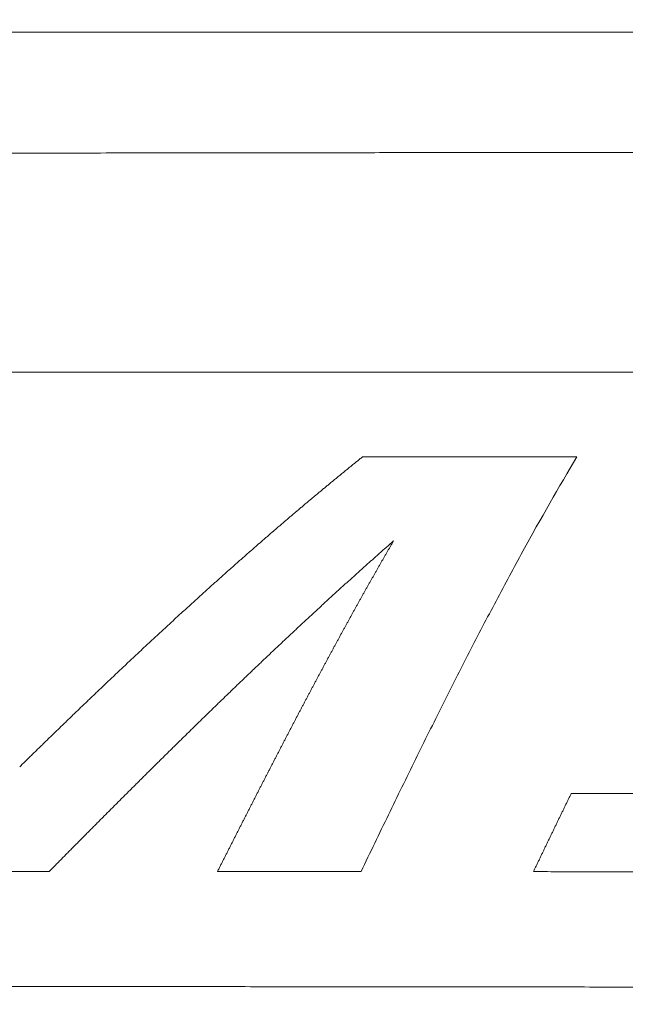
# Model space of a CAD drawing. Header units: millimetres. Extents: x 0 to 594, y 0 to 420.
# Tile 289 of 656: x 333.96 to 338.5, y 151.05 to 158.42. Entities that reach past the tile are written whole.
import ezdxf

# ---------------------------------------------------------------- set-up
doc = ezdxf.new("R2010")
doc.units = ezdxf.units.MM
doc.layers.add('1', color=7, linetype='Continuous', true_color=0xffffff)
doc.styles.add('Arial Unicode MS', font='txt')
doc.dimstyles.get("Standard").update_dxf_attribs({"dimtxt": 0.18, "dimasz": 0.18, "dimexe": 0.18, "dimexo": 0.0625, "dimgap": 0.09, "dimtad": 0, "dimtih": 1, "dimtoh": 1, "dimdec": 4, "dimzin": 0, "dimdsep": 46, "dimtxsty": 'Standard', "dimcen": 0.09, "dimadec": 0, "dimazin": 0, "dimtfac": 1, "dimtdec": 4, "dimtofl": 0, "dimtmove": 0, "dimatfit": 3, "dimfxl": 0, "dimtolj": 1, "dimtzin": 0, "dimarcsym": 0})

# ---------------------------------------------------------------- blocks, each defined once
blk = doc.blocks.new('_U1')
at = {"layer": '1', "color": 18, "lineweight": 13}
for p, q in [((87.8726, 155.5624), (87.8726, 93.0981)), ((368.6149, 120.7245), (368.6149, 93.0981)), ((87.8726, 95.0981), (199.5099, 95.0981)), ((368.6149, 95.0981), (256.9775, 95.0981))]:
    blk.add_line(p, q, dxfattribs=at)
at = {"layer": '1', "color": 18}
for points in [[(87.8726, 95.0981), (91.3726, 96.0359), (91.3726, 94.1602)], [(368.6149, 95.0981), (365.1149, 94.1602), (365.1149, 96.0359)]]:
    blk.add_solid(points, dxfattribs=at)
at = {"layer": '1', "color": 18, "linetype": 'Continuous', "lineweight": 13, "char_height": 2.5, "attachment_point": 7, "line_spacing_factor": 1.047437, "style": 'Arial Unicode MS'}
for s, insert in [('\\fArial Unicode MS|b0|i0;\\W1.0000;5.58', (201.1424, 93.2154)), ('\\fArial Unicode MS|b0|i0;\\W1.0000;DEFLATED TUBES LENGTH', (210.1898, 93.2154))]:
    blk.add_mtext(s, dxfattribs=dict(at, insert=insert))
blk = doc.blocks.new('_U5')
at = {"layer": '1', "color": 18, "lineweight": 13}
for p, q in [((368.2845, 138.212), (368.2845, 195.318)), ((252.7932, 193.318), (288.3083, 193.318)), ((368.2845, 193.318), (332.7694, 193.318))]:
    blk.add_line(p, q, dxfattribs=at)
at = {"layer": '1', "color": 18}
for points in [[(252.7932, 193.318), (256.2932, 194.2558), (256.2932, 192.3802)], [(368.2845, 193.318), (364.7845, 192.3802), (364.7845, 194.2558)]]:
    blk.add_solid(points, dxfattribs=at)
at = {"layer": '1', "color": 18, "linetype": 'Continuous', "lineweight": 13, "char_height": 2.5, "attachment_point": 7, "line_spacing_factor": 1.047437, "style": 'Arial Unicode MS'}
for s, insert in [('\\fArial Unicode MS|b0|i0;\\W1.0000;LCG (DRY WEIGHT)', (298.9882, 191.4353)), ('\\fArial Unicode MS|b0|i0;\\W1.0000;2.31', (289.9408, 191.4353))]:
    blk.add_mtext(s, dxfattribs=dict(at, insert=insert))
blk = doc.blocks.new('_U8')
at = {"layer": '1', "color": 18, "lineweight": 13}
for p, q in [((263.2897, 221.3525), (395.3924, 221.3525)), ((393.3924, 221.3525), (393.3924, 172.3548)), ((393.3924, 113.8098), (393.3924, 162.8074)), ((351.6063, 113.8098), (395.3924, 113.8098))]:
    blk.add_line(p, q, dxfattribs=at)
at = {"layer": '1', "color": 18}
for points in [[(393.3924, 221.3525), (394.3303, 217.8525), (392.4546, 217.8525)], [(393.3924, 113.8098), (392.4546, 117.3097), (394.3303, 117.3098)]]:
    blk.add_solid(points, dxfattribs=at)
at = {"layer": '1', "color": 18, "linetype": 'Continuous', "lineweight": 13, "char_height": 2.5, "attachment_point": 7, "rotation": 90, "line_spacing_factor": 1.047437, "style": 'Arial Unicode MS'}
for s, insert in [('\\fArial Unicode MS|b0|i0;\\W1.0000;LIFTING STROPS EYE*', (400.5645, 148.8001)), ('\\fArial Unicode MS|b0|i0;\\W1.0000;2.15', (395.5201, 164.4199))]:
    blk.add_mtext(s, dxfattribs=dict(at, insert=insert))
blk = doc.blocks.new('_U9')
at = {"layer": '1', "color": 18, "lineweight": 13}
for p, q in [((203.3786, 192.865), (47.9703, 192.865)), ((49.9703, 192.865), (49.9703, 158.4304)), ((49.9703, 113.5712), (49.9703, 148.883)), ((351.6296, 113.5712), (47.9703, 113.5712))]:
    blk.add_line(p, q, dxfattribs=at)
at = {"layer": '1', "color": 18}
for points in [[(49.9703, 192.865), (50.9082, 189.365), (49.0325, 189.365)], [(49.9703, 113.5712), (49.0325, 117.0712), (50.9082, 117.0712)]]:
    blk.add_solid(points, dxfattribs=at)
at = {"layer": '1', "color": 18, "linetype": 'Continuous', "lineweight": 13, "insert": (52.0981, 150.4955), "char_height": 2.5, "attachment_point": 7, "rotation": 90, "line_spacing_factor": 1.047437, "style": 'Arial Unicode MS'}
blk.add_mtext('\\fArial Unicode MS|b0|i0;\\W1.0000;1.59', dxfattribs=at)
blk = doc.blocks.new('_U10')
at = {"layer": '1', "color": 18, "lineweight": 13}
for p, q in [((100.9291, 177.3386), (56.1892, 177.3386)), ((58.1892, 177.3386), (58.1892, 150.2286)), ((58.1892, 113.5712), (58.1892, 140.6812)), ((351.6296, 113.5712), (56.1892, 113.5712))]:
    blk.add_line(p, q, dxfattribs=at)
at = {"layer": '1', "color": 18}
for points in [[(58.1892, 177.3386), (59.1271, 173.8386), (57.2514, 173.8386)], [(58.1892, 113.5712), (57.2514, 117.0712), (59.1271, 117.0712)]]:
    blk.add_solid(points, dxfattribs=at)
at = {"layer": '1', "color": 18, "linetype": 'Continuous', "lineweight": 13, "insert": (60.317, 142.2937), "char_height": 2.5, "attachment_point": 7, "rotation": 90, "line_spacing_factor": 1.047437, "style": 'Arial Unicode MS'}
blk.add_mtext('\\fArial Unicode MS|b0|i0;\\W1.0000;1.28', dxfattribs=at)
blk = doc.blocks.new('_U11')
at = {"layer": '1', "color": 18, "lineweight": 13}
for p, q in [((89.6332, 165.9155), (66.2931, 165.9155)), ((68.2931, 165.9155), (68.2931, 98.2238)), ((351.6296, 113.5712), (66.2931, 113.5712))]:
    blk.add_line(p, q, dxfattribs=at)
at = {"layer": '1', "color": 18}
for points in [[(68.2931, 165.9155), (69.231, 162.4155), (67.3553, 162.4155)], [(68.2931, 113.5712), (67.3553, 117.0712), (69.231, 117.0712)]]:
    blk.add_solid(points, dxfattribs=at)
at = {"layer": '1', "color": 18, "linetype": 'Continuous', "lineweight": 13, "char_height": 2.5, "attachment_point": 7, "rotation": 90, "line_spacing_factor": 1.047437, "style": 'Arial Unicode MS'}
for s, insert in [('\\fArial Unicode MS|b0|i0;\\W1.0000;1.05', (70.4208, 90.2889)), ('\\fArial Unicode MS|b0|i0;\\W1.0000;BOW DEFLATED ', (70.4208, 59.7732))]:
    blk.add_mtext(s, dxfattribs=dict(at, insert=insert))
blk = doc.blocks.new('_U13')
at = {"layer": '1', "color": 18, "lineweight": 13}
for p, q in [((252.7932, 158.3302), (383.5152, 158.3302)), ((381.5152, 158.3302), (381.5152, 140.8437)), ((381.5152, 113.8098), (381.5152, 131.2963)), ((351.6063, 113.8098), (383.5152, 113.8098))]:
    blk.add_line(p, q, dxfattribs=at)
at = {"layer": '1', "color": 18}
for points in [[(381.5152, 158.3302), (382.453, 154.8302), (380.5773, 154.8302)], [(381.5152, 113.8098), (380.5773, 117.3097), (382.453, 117.3098)]]:
    blk.add_solid(points, dxfattribs=at)
at = {"layer": '1', "color": 18, "linetype": 'Continuous', "lineweight": 13, "char_height": 2.5, "attachment_point": 7, "rotation": 90, "line_spacing_factor": 1.047437, "style": 'Arial Unicode MS'}
for s, insert in [('\\fArial Unicode MS|b0|i0;\\W1.0000;SINGLE POINT LIFT* EYE', (388.6872, 115.3789)), ('\\fArial Unicode MS|b0|i0;\\W1.0000;0.89', (383.6429, 132.9088))]:
    blk.add_mtext(s, dxfattribs=dict(at, insert=insert))

msp = doc.modelspace()

# ---------------------------------------------------------------- linework, layer by layer
at = {"layer": '1', "color": 155, "linetype": 'Continuous', "lineweight": 13}
for points, knots in [([(330.6201, 157.4184), (330.6262, 157.4184), (330.6384, 157.4185), (330.6567, 157.4185), (330.675, 157.4186), (330.6933, 157.4186), (330.7116, 157.4187), (330.7299, 157.4187), (330.7482, 157.4188), (330.7664, 157.4188), (330.7847, 157.4188), (330.803, 157.4188), (330.8213, 157.4189), (330.8396, 157.4189), (330.8579, 157.4189), (330.8762, 157.4189), (330.8945, 157.419), (330.9128, 157.419), (330.9311, 157.419), (330.9494, 157.419), (330.9677, 157.419), (330.9859, 157.4191), (331.0042, 157.4191), (331.0225, 157.4191), (331.0408, 157.4191), (331.0591, 157.4192), (331.0774, 157.4192), (331.0957, 157.4192), (331.114, 157.4193), (331.1323, 157.4193), (331.1506, 157.4193), (331.1689, 157.4194), (331.1872, 157.4194), (331.2055, 157.4194), (331.2237, 157.4195), (331.242, 157.4195), (331.2603, 157.4195), (331.2786, 157.4196), (331.2969, 157.4196), (331.3152, 157.4196), (331.3335, 157.4197), (331.3518, 157.4197), (331.3701, 157.4198), (331.3884, 157.4198), (331.4067, 157.4198), (331.425, 157.4199), (331.4432, 157.4199), (331.4615, 157.4199), (331.4798, 157.42), (331.4981, 157.42), (331.5164, 157.42), (331.5347, 157.4201), (331.553, 157.4201), (331.5713, 157.4201), (331.5896, 157.4202), (331.6079, 157.4202), (331.6262, 157.4202), (331.6445, 157.4203), (331.6628, 157.4203), (331.681, 157.4204), (331.6993, 157.4204), (331.7176, 157.4204), (331.7359, 157.4205), (331.7542, 157.4205), (331.7725, 157.4205), (331.7908, 157.4206), (331.8091, 157.4206), (331.8274, 157.4206), (331.8457, 157.4207), (331.864, 157.4207), (331.8823, 157.4207), (331.9005, 157.4208), (331.9188, 157.4208), (331.9371, 157.4208), (331.9554, 157.4209), (331.9737, 157.4209), (332.2146, 157.4213), (332.678, 157.422), (333.3639, 157.423), (334.0499, 157.424), (334.7358, 157.425), (335.4218, 157.4259), (336.062, 157.4266), (336.6565, 157.4273), (337.2053, 157.4278), (337.754, 157.4284), (338.3028, 157.4289), (338.8515, 157.4293), (339.4003, 157.4297), (339.9491, 157.4301), (340.4978, 157.4304), (341.0466, 157.4307), (341.4124, 157.4308), (341.5954, 157.4309)], [0, 0, 0, 0, 0.001667, 0.003333, 0.005, 0.006667, 0.008333, 0.01, 0.011667, 0.013333, 0.015, 0.016667, 0.018333, 0.02, 0.021667, 0.023333, 0.025, 0.026667, 0.028333, 0.03, 0.031667, 0.033333, 0.035, 0.036667, 0.038333, 0.04, 0.041667, 0.043333, 0.045, 0.046667, 0.048333, 0.05, 0.051667, 0.053333, 0.055, 0.056667, 0.058333, 0.06, 0.061667, 0.063333, 0.065, 0.066667, 0.068333, 0.07, 0.071667, 0.073333, 0.075, 0.076667, 0.078333, 0.08, 0.081667, 0.083333, 0.085, 0.086667, 0.088333, 0.09, 0.091667, 0.093333, 0.095, 0.096667, 0.098333, 0.1, 0.101667, 0.103333, 0.105, 0.106667, 0.108333, 0.11, 0.111667, 0.113333, 0.115, 0.116667, 0.118333, 0.12, 0.121667, 0.123333, 0.125, 0.1875, 0.25, 0.3125, 0.375, 0.4375, 0.5, 0.55, 0.6, 0.65, 0.7, 0.75, 0.8, 0.85, 0.9, 0.95, 1, 1, 1, 1]), ([(305.0072, 155.743), (305.1983, 155.7433), (305.5805, 155.744), (306.1538, 155.745), (306.7271, 155.746), (307.3004, 155.747), (307.8737, 155.748), (308.447, 155.749), (309.0203, 155.75), (309.5936, 155.751), (310.1669, 155.752), (310.7402, 155.753), (311.3134, 155.754), (311.8867, 155.7549), (312.46, 155.7559), (313.0333, 155.7568), (313.6066, 155.7578), (314.1799, 155.7587), (314.7532, 155.7597), (315.3265, 155.7606), (315.8998, 155.7615), (316.4731, 155.7624), (317.0464, 155.7633), (317.6197, 155.7641), (318.1929, 155.765), (318.7662, 155.7659), (319.3395, 155.7667), (319.9128, 155.7675), (320.4861, 155.7683), (321.0594, 155.7691), (321.6327, 155.7699), (322.206, 155.7706), (322.7793, 155.7714), (323.3526, 155.7721), (323.9259, 155.7728), (324.4992, 155.7735), (325.0724, 155.7742), (325.6457, 155.7748), (326.219, 155.7754), (326.7923, 155.776), (327.3656, 155.7766), (327.9389, 155.7772), (328.5122, 155.7777), (329.0855, 155.7782), (329.6588, 155.7787), (330.2321, 155.7792), (330.8054, 155.7796), (331.3787, 155.78), (331.952, 155.7804), (332.5253, 155.7808), (333.0986, 155.7811), (333.6719, 155.7814), (334.2452, 155.7817), (334.8184, 155.782), (335.3917, 155.7822), (335.965, 155.7824), (336.5383, 155.7825), (337.1116, 155.7827), (337.6849, 155.7827), (338.2582, 155.7828), (338.8315, 155.7828), (339.4048, 155.7828), (339.9781, 155.7828), (340.5514, 155.7827), (341.1247, 155.7826), (341.698, 155.7824), (342.2713, 155.7823), (342.6535, 155.7821), (342.8446, 155.782)], [0, 0, 0, 0, 0.015152, 0.030303, 0.045455, 0.060606, 0.075758, 0.090909, 0.106061, 0.121212, 0.136364, 0.151515, 0.166666, 0.181818, 0.196969, 0.212121, 0.227272, 0.242424, 0.257575, 0.272727, 0.287878, 0.30303, 0.318181, 0.333333, 0.348484, 0.363636, 0.378787, 0.393939, 0.40909, 0.424242, 0.439393, 0.454545, 0.469696, 0.484848, 0.499999, 0.515151, 0.530302, 0.545454, 0.560605, 0.575757, 0.590908, 0.60606, 0.621211, 0.636363, 0.651514, 0.666666, 0.681817, 0.696969, 0.712121, 0.727272, 0.742424, 0.757575, 0.772727, 0.787878, 0.80303, 0.818181, 0.833333, 0.848485, 0.863636, 0.878788, 0.893939, 0.909091, 0.924242, 0.939394, 0.954545, 0.969697, 0.984848, 1, 1, 1, 1]), ([(333.9594, 152.8248), (333.9631, 152.8284), (333.9704, 152.8356), (333.9813, 152.8463), (333.9923, 152.857), (334.0033, 152.8678), (334.0142, 152.8785), (334.0252, 152.8892), (334.0361, 152.8999), (334.0471, 152.9106), (334.058, 152.9213), (334.069, 152.932), (334.0799, 152.9427), (334.0909, 152.9534), (334.1018, 152.9641), (334.1128, 152.9747), (334.1237, 152.9854), (334.1347, 152.996), (334.1456, 153.0067), (334.1566, 153.0173), (334.1675, 153.028), (334.1785, 153.0386), (334.1894, 153.0492), (334.2003, 153.0599), (334.2113, 153.0705), (334.2222, 153.0811), (334.2331, 153.0917), (334.2441, 153.1023), (334.255, 153.1129), (334.2659, 153.1235), (334.2769, 153.134), (334.2878, 153.1446), (334.2987, 153.1552), (334.3097, 153.1657), (334.3206, 153.1763), (334.3315, 153.1868), (334.3425, 153.1973), (334.3534, 153.2079), (334.3643, 153.2184), (334.3752, 153.2289), (334.3862, 153.2394), (334.3971, 153.2499), (334.408, 153.2604), (334.4189, 153.2709), (334.4299, 153.2814), (334.4408, 153.2919), (334.4517, 153.3024), (334.4626, 153.3128), (334.4735, 153.3233), (334.4845, 153.3337), (334.4954, 153.3442), (334.5063, 153.3546), (334.5172, 153.365), (334.5281, 153.3755), (334.539, 153.3859), (334.5499, 153.3963), (334.5609, 153.4067), (334.5718, 153.4171), (334.5827, 153.4275), (334.5936, 153.4379), (334.6045, 153.4482), (334.6154, 153.4586), (334.6263, 153.469), (334.6372, 153.4793), (334.6482, 153.4897), (334.6591, 153.5), (334.67, 153.5103), (334.6809, 153.5207), (334.6918, 153.531), (334.7027, 153.5413), (334.7136, 153.5516), (334.7245, 153.5619), (334.7354, 153.5722), (334.7463, 153.5825), (334.7572, 153.5927), (334.7681, 153.603), (334.7791, 153.6133), (334.79, 153.6235), (334.8009, 153.6338), (334.8118, 153.644), (334.8227, 153.6542), (334.8336, 153.6644), (334.8445, 153.6747), (334.8554, 153.6849), (334.8663, 153.6951), (334.8772, 153.7053), (334.8881, 153.7154), (334.899, 153.7256), (334.9099, 153.7358), (334.9208, 153.746), (334.9317, 153.7561), (334.9426, 153.7663), (334.9535, 153.7764), (334.9644, 153.7865), (334.9753, 153.7967), (334.9862, 153.8068), (334.9971, 153.8169), (335.008, 153.827), (335.0189, 153.8371), (335.0298, 153.8472), (335.0407, 153.8572), (335.0516, 153.8673), (335.0625, 153.8774), (335.0734, 153.8874), (335.0843, 153.8975), (335.0952, 153.9075), (335.1062, 153.9175), (335.1171, 153.9276), (335.128, 153.9376), (335.1389, 153.9476), (335.1498, 153.9576), (335.1607, 153.9676), (335.1716, 153.9776), (335.1825, 153.9875), (335.1934, 153.9975), (335.2043, 154.0075), (335.2152, 154.0174), (335.2261, 154.0274), (335.237, 154.0373), (335.2479, 154.0472), (335.2588, 154.0571), (335.2697, 154.067), (335.2806, 154.0769), (335.2915, 154.0868), (335.3024, 154.0967), (335.3133, 154.1066), (335.3242, 154.1165), (335.3352, 154.1263), (335.3461, 154.1362), (335.357, 154.146), (335.3679, 154.1559), (335.3788, 154.1657), (335.3897, 154.1755), (335.4006, 154.1853), (335.4115, 154.1951), (335.4224, 154.2049), (335.4333, 154.2147), (335.4442, 154.2245), (335.4552, 154.2342), (335.4661, 154.244), (335.477, 154.2537), (335.4879, 154.2635), (335.4988, 154.2732), (335.5097, 154.2829), (335.5206, 154.2927), (335.5316, 154.3024), (335.5425, 154.3121), (335.5534, 154.3218), (335.5643, 154.3314), (335.5752, 154.3411), (335.5861, 154.3508), (335.5971, 154.3604), (335.608, 154.3701), (335.6189, 154.3797), (335.6298, 154.3893), (335.6408, 154.399), (335.6517, 154.4086), (335.6626, 154.4182), (335.6735, 154.4278), (335.6845, 154.4373), (335.6954, 154.4469), (335.7063, 154.4565), (335.7172, 154.466), (335.7282, 154.4756), (335.7391, 154.4851), (335.75, 154.4947), (335.761, 154.5042), (335.7719, 154.5137), (335.7828, 154.5232), (335.7937, 154.5327), (335.8047, 154.5422), (335.8156, 154.5517), (335.8266, 154.5611), (335.8375, 154.5706), (335.8484, 154.58), (335.8594, 154.5895), (335.8703, 154.5989), (335.8813, 154.6083), (335.8922, 154.6177), (335.9031, 154.6272), (335.9141, 154.6365), (335.925, 154.6459), (335.936, 154.6553), (335.9469, 154.6647), (335.9579, 154.674), (335.9688, 154.6834), (335.9798, 154.6927), (335.9907, 154.7021), (336.0017, 154.7114), (336.0126, 154.7207), (336.0236, 154.73), (336.0345, 154.7393), (336.0455, 154.7486), (336.0565, 154.7578), (336.0674, 154.7671), (336.0784, 154.7764), (336.0893, 154.7856), (336.1003, 154.7948), (336.1113, 154.8041), (336.1222, 154.8133), (336.1332, 154.8225), (336.1442, 154.8317), (336.1551, 154.8409), (336.1661, 154.85), (336.1771, 154.8592), (336.1881, 154.8684), (336.199, 154.8775), (336.21, 154.8867), (336.221, 154.8958), (336.232, 154.9049), (336.2429, 154.914), (336.2539, 154.9231), (336.2649, 154.9322), (336.2759, 154.9413), (336.2869, 154.9504), (336.2979, 154.9594), (336.3089, 154.9685), (336.3199, 154.9775), (336.3308, 154.9866), (336.3418, 154.9956), (336.3528, 155.0046), (336.3638, 155.0136), (336.3748, 155.0226), (336.3858, 155.0316), (336.3968, 155.0406), (336.4078, 155.0495), (336.4188, 155.0585), (336.4298, 155.0674), (336.4409, 155.0764), (336.4519, 155.0853), (336.4629, 155.0942), (336.4739, 155.1031), (336.4849, 155.112), (336.4959, 155.1209), (336.5069, 155.1298), (336.518, 155.1386), (336.5253, 155.1445), (336.529, 155.1475)], [0, 0, 0, 0, 0.004255, 0.008511, 0.012766, 0.017021, 0.021276, 0.025532, 0.029787, 0.034042, 0.038298, 0.042553, 0.046808, 0.051063, 0.055319, 0.059574, 0.063829, 0.068085, 0.07234, 0.076595, 0.08085, 0.085106, 0.089361, 0.093616, 0.097872, 0.102127, 0.106382, 0.110637, 0.114893, 0.119148, 0.123403, 0.127659, 0.131914, 0.136169, 0.140425, 0.14468, 0.148935, 0.153191, 0.157446, 0.161701, 0.165957, 0.170212, 0.174467, 0.178723, 0.182978, 0.187233, 0.191489, 0.195744, 0.199999, 0.204255, 0.20851, 0.212765, 0.217021, 0.221276, 0.225531, 0.229787, 0.234042, 0.238297, 0.242553, 0.246808, 0.251063, 0.255319, 0.259574, 0.263829, 0.268085, 0.27234, 0.276596, 0.280851, 0.285106, 0.289362, 0.293617, 0.297872, 0.302128, 0.306383, 0.310638, 0.314894, 0.319149, 0.323404, 0.32766, 0.331915, 0.336171, 0.340426, 0.344681, 0.348937, 0.353192, 0.357447, 0.361703, 0.365958, 0.370213, 0.374469, 0.378724, 0.382979, 0.387235, 0.39149, 0.395746, 0.400001, 0.404256, 0.408512, 0.412767, 0.417022, 0.421278, 0.425533, 0.429788, 0.434044, 0.438299, 0.442554, 0.44681, 0.451065, 0.45532, 0.459576, 0.463831, 0.468086, 0.472342, 0.476597, 0.480853, 0.485108, 0.489363, 0.493619, 0.497874, 0.502129, 0.506385, 0.51064, 0.514895, 0.519151, 0.523406, 0.527661, 0.531917, 0.536172, 0.540427, 0.544683, 0.548938, 0.553193, 0.557449, 0.561704, 0.565959, 0.570215, 0.57447, 0.578725, 0.582981, 0.587236, 0.591491, 0.595747, 0.600002, 0.604258, 0.608513, 0.612768, 0.617024, 0.621279, 0.625534, 0.62979, 0.634045, 0.6383, 0.642556, 0.646811, 0.651066, 0.655322, 0.659577, 0.663832, 0.668088, 0.672343, 0.676598, 0.680854, 0.685109, 0.689364, 0.69362, 0.697875, 0.70213, 0.706385, 0.710641, 0.714896, 0.719151, 0.723407, 0.727662, 0.731917, 0.736173, 0.740428, 0.744683, 0.748939, 0.753194, 0.757449, 0.761704, 0.76596, 0.770215, 0.77447, 0.778726, 0.782981, 0.787236, 0.791492, 0.795747, 0.800002, 0.804257, 0.808513, 0.812768, 0.817023, 0.821279, 0.825534, 0.829789, 0.834044, 0.8383, 0.842555, 0.84681, 0.851065, 0.855321, 0.859576, 0.863831, 0.868087, 0.872342, 0.876597, 0.880852, 0.885108, 0.889363, 0.893618, 0.897873, 0.902129, 0.906384, 0.910639, 0.914894, 0.91915, 0.923405, 0.92766, 0.931916, 0.936171, 0.940426, 0.944681, 0.948937, 0.953192, 0.957447, 0.961702, 0.965958, 0.970213, 0.974468, 0.978724, 0.982979, 0.987234, 0.991489, 0.995745, 1, 1, 1, 1]), ([(338.1361, 155.148), (338, 154.921), (337.8651, 154.6849), (337.6636, 154.3181), (337.5966, 154.1937), (337.4627, 153.941), (337.3289, 153.6843), (337.1949, 153.4203), (337.0607, 153.1528), (336.9934, 153.0173), (336.8586, 152.7432), (336.7233, 152.4659), (336.5868, 152.1829), (336.5182, 152.0401)], [0, 0, 0, 0, 0.25, 0.25, 0.375, 0.375, 0.5, 0.625, 0.625, 0.75, 0.75, 0.875, 1, 1, 1, 1]), ([(336.7615, 154.5176), (336.7578, 154.5144), (336.7505, 154.508), (336.7395, 154.4983), (336.7286, 154.4887), (336.7176, 154.479), (336.7066, 154.4693), (336.6957, 154.4597), (336.6847, 154.45), (336.6737, 154.4403), (336.6628, 154.4306), (336.6518, 154.4209), (336.6409, 154.4111), (336.6299, 154.4014), (336.619, 154.3917), (336.608, 154.3819), (336.597, 154.3721), (336.5861, 154.3624), (336.5751, 154.3526), (336.5642, 154.3428), (336.5532, 154.333), (336.5423, 154.3232), (336.5313, 154.3134), (336.5204, 154.3036), (336.5094, 154.2937), (336.4985, 154.2839), (336.4875, 154.274), (336.4766, 154.2642), (336.4656, 154.2543), (336.4547, 154.2444), (336.4437, 154.2345), (336.4328, 154.2246), (336.4219, 154.2147), (336.4109, 154.2048), (336.4, 154.1949), (336.389, 154.185), (336.3781, 154.175), (336.3671, 154.1651), (336.3562, 154.1551), (336.3453, 154.1452), (336.3343, 154.1352), (336.3234, 154.1252), (336.3124, 154.1152), (336.3015, 154.1052), (336.2906, 154.0952), (336.2796, 154.0852), (336.2687, 154.0752), (336.2577, 154.0652), (336.2468, 154.0551), (336.2359, 154.0451), (336.2249, 154.035), (336.214, 154.0249), (336.203, 154.0149), (336.1921, 154.0048), (336.1812, 153.9947), (336.1702, 153.9846), (336.1593, 153.9745), (336.1484, 153.9644), (336.1374, 153.9542), (336.1265, 153.9441), (336.1156, 153.934), (336.1046, 153.9238), (336.0937, 153.9137), (336.0827, 153.9035), (336.0718, 153.8933), (336.0609, 153.8831), (336.0499, 153.873), (336.039, 153.8628), (336.0281, 153.8526), (336.0171, 153.8423), (336.0062, 153.8321), (335.9953, 153.8219), (335.9843, 153.8116), (335.9734, 153.8014), (335.9625, 153.7911), (335.9515, 153.7809), (335.9406, 153.7706), (335.9297, 153.7603), (335.9187, 153.7501), (335.9078, 153.7398), (335.8968, 153.7295), (335.8859, 153.7192), (335.875, 153.7088), (335.864, 153.6985), (335.8531, 153.6882), (335.8422, 153.6778), (335.8312, 153.6675), (335.8203, 153.6571), (335.8093, 153.6468), (335.7984, 153.6364), (335.7875, 153.626), (335.7765, 153.6156), (335.7656, 153.6053), (335.7547, 153.5949), (335.7437, 153.5844), (335.7328, 153.574), (335.7218, 153.5636), (335.7109, 153.5532), (335.7, 153.5427), (335.689, 153.5323), (335.6781, 153.5218), (335.6671, 153.5114), (335.6562, 153.5009), (335.6453, 153.4904), (335.6343, 153.48), (335.6234, 153.4695), (335.6124, 153.459), (335.6015, 153.4485), (335.5905, 153.438), (335.5796, 153.4274), (335.5686, 153.4169), (335.5577, 153.4064), (335.5467, 153.3959), (335.5358, 153.3853), (335.5249, 153.3748), (335.5139, 153.3642), (335.503, 153.3536), (335.492, 153.343), (335.4811, 153.3325), (335.4701, 153.3219), (335.4591, 153.3113), (335.4482, 153.3007), (335.4372, 153.2901), (335.4263, 153.2795), (335.4153, 153.2688), (335.4044, 153.2582), (335.3934, 153.2476), (335.3825, 153.2369), (335.3715, 153.2263), (335.3606, 153.2156), (335.3496, 153.205), (335.3386, 153.1943), (335.3277, 153.1836), (335.3167, 153.1729), (335.3057, 153.1622), (335.2948, 153.1515), (335.2838, 153.1408), (335.2729, 153.1301), (335.2619, 153.1194), (335.2509, 153.1087), (335.24, 153.0979), (335.229, 153.0872), (335.218, 153.0765), (335.207, 153.0657), (335.1961, 153.055), (335.1851, 153.0442), (335.1741, 153.0334), (335.1632, 153.0227), (335.1522, 153.0119), (335.1412, 153.0011), (335.1302, 152.9903), (335.1192, 152.9795), (335.1083, 152.9687), (335.0973, 152.9579), (335.0863, 152.9471), (335.0753, 152.9362), (335.0643, 152.9254), (335.0534, 152.9146), (335.0424, 152.9037), (335.0314, 152.8929), (335.0204, 152.882), (335.0094, 152.8711), (334.9984, 152.8603), (334.9874, 152.8494), (334.9764, 152.8385), (334.9654, 152.8276), (334.9544, 152.8167), (334.9434, 152.8058), (334.9324, 152.7949), (334.9214, 152.784), (334.9104, 152.7731), (334.8994, 152.7622), (334.8884, 152.7513), (334.8774, 152.7403), (334.8664, 152.7294), (334.8554, 152.7185), (334.8444, 152.7075), (334.8334, 152.6965), (334.8224, 152.6856), (334.8114, 152.6746), (334.8003, 152.6636), (334.7893, 152.6527), (334.7783, 152.6417), (334.7673, 152.6307), (334.7563, 152.6197), (334.7452, 152.6087), (334.7342, 152.5977), (334.7232, 152.5867), (334.7122, 152.5757), (334.7011, 152.5646), (334.6901, 152.5536), (334.6791, 152.5426), (334.668, 152.5315), (334.657, 152.5205), (334.646, 152.5095), (334.6349, 152.4984), (334.6239, 152.4873), (334.6128, 152.4763), (334.6018, 152.4652), (334.5908, 152.4541), (334.5797, 152.443), (334.5687, 152.432), (334.5576, 152.4209), (334.5466, 152.4098), (334.5355, 152.3987), (334.5245, 152.3876), (334.5134, 152.3765), (334.5023, 152.3653), (334.4913, 152.3542), (334.4802, 152.3431), (334.4691, 152.332), (334.4581, 152.3208), (334.447, 152.3097), (334.4359, 152.2985), (334.4249, 152.2874), (334.4138, 152.2762), (334.4027, 152.2651), (334.3916, 152.2539), (334.3806, 152.2427), (334.3695, 152.2316), (334.3584, 152.2204), (334.3473, 152.2092), (334.3362, 152.198), (334.3251, 152.1868), (334.314, 152.1756), (334.3029, 152.1644), (334.2918, 152.1532), (334.2807, 152.142), (334.2696, 152.1308), (334.2585, 152.1196), (334.2474, 152.1084), (334.2363, 152.0971), (334.2252, 152.0859), (334.2141, 152.0747), (334.203, 152.0634), (334.1919, 152.0522), (334.1845, 152.0447), (334.1808, 152.0409)], [0, 0, 0, 0, 0.004255, 0.008511, 0.012766, 0.017021, 0.021277, 0.025532, 0.029787, 0.034043, 0.038298, 0.042553, 0.046809, 0.051064, 0.055319, 0.059575, 0.06383, 0.068086, 0.072341, 0.076596, 0.080852, 0.085107, 0.089362, 0.093618, 0.097873, 0.102129, 0.106384, 0.110639, 0.114895, 0.11915, 0.123406, 0.127661, 0.131916, 0.136172, 0.140427, 0.144683, 0.148938, 0.153193, 0.157449, 0.161704, 0.16596, 0.170215, 0.174471, 0.178726, 0.182981, 0.187237, 0.191492, 0.195748, 0.200003, 0.204259, 0.208514, 0.212769, 0.217025, 0.22128, 0.225536, 0.229791, 0.234047, 0.238302, 0.242557, 0.246813, 0.251068, 0.255324, 0.259579, 0.263835, 0.26809, 0.272345, 0.276601, 0.280856, 0.285112, 0.289367, 0.293623, 0.297878, 0.302134, 0.306389, 0.310644, 0.3149, 0.319155, 0.323411, 0.327666, 0.331922, 0.336177, 0.340432, 0.344688, 0.348943, 0.353199, 0.357454, 0.36171, 0.365965, 0.370221, 0.374476, 0.378731, 0.382987, 0.387242, 0.391498, 0.395753, 0.400009, 0.404264, 0.408519, 0.412775, 0.41703, 0.421286, 0.425541, 0.429797, 0.434052, 0.438307, 0.442563, 0.446818, 0.451074, 0.455329, 0.459584, 0.46384, 0.468095, 0.472351, 0.476606, 0.480861, 0.485117, 0.489372, 0.493628, 0.497883, 0.502138, 0.506394, 0.510649, 0.514904, 0.51916, 0.523415, 0.52767, 0.531926, 0.536181, 0.540437, 0.544692, 0.548947, 0.553202, 0.557458, 0.561713, 0.565968, 0.570224, 0.574479, 0.578734, 0.58299, 0.587245, 0.5915, 0.595755, 0.600011, 0.604266, 0.608521, 0.612777, 0.617032, 0.621287, 0.625542, 0.629797, 0.634053, 0.638308, 0.642563, 0.646818, 0.651074, 0.655329, 0.659584, 0.663839, 0.668094, 0.67235, 0.676605, 0.68086, 0.685115, 0.68937, 0.693626, 0.697881, 0.702136, 0.706391, 0.710646, 0.714901, 0.719157, 0.723412, 0.727667, 0.731922, 0.736177, 0.740432, 0.744688, 0.748943, 0.753198, 0.757453, 0.761708, 0.765963, 0.770219, 0.774474, 0.778729, 0.782984, 0.787239, 0.791494, 0.79575, 0.800005, 0.80426, 0.808515, 0.81277, 0.817025, 0.821281, 0.825536, 0.829791, 0.834046, 0.838301, 0.842556, 0.846812, 0.851067, 0.855322, 0.859577, 0.863832, 0.868087, 0.872343, 0.876598, 0.880853, 0.885108, 0.889363, 0.893619, 0.897874, 0.902129, 0.906384, 0.910639, 0.914895, 0.91915, 0.923405, 0.92766, 0.931916, 0.936171, 0.940426, 0.944681, 0.948937, 0.953192, 0.957447, 0.961702, 0.965958, 0.970213, 0.974468, 0.978723, 0.982979, 0.987234, 0.991489, 0.995745, 1, 1, 1, 1]), ([(335.4424, 152.041), (335.4443, 152.0448), (335.4481, 152.0523), (335.4538, 152.0636), (335.4595, 152.0749), (335.4652, 152.0862), (335.4709, 152.0975), (335.4766, 152.1088), (335.4823, 152.1201), (335.488, 152.1314), (335.4937, 152.1426), (335.4994, 152.1539), (335.5051, 152.1652), (335.5108, 152.1764), (335.5165, 152.1877), (335.5222, 152.1989), (335.5279, 152.2101), (335.5336, 152.2214), (335.5393, 152.2326), (335.545, 152.2438), (335.5507, 152.255), (335.5564, 152.2662), (335.5621, 152.2774), (335.5677, 152.2886), (335.5734, 152.2998), (335.5791, 152.311), (335.5848, 152.3222), (335.5905, 152.3334), (335.5961, 152.3445), (335.6018, 152.3557), (335.6075, 152.3669), (335.6131, 152.378), (335.6188, 152.3892), (335.6245, 152.4003), (335.6301, 152.4114), (335.6358, 152.4226), (335.6415, 152.4337), (335.6471, 152.4448), (335.6528, 152.4559), (335.6585, 152.467), (335.6641, 152.4781), (335.6698, 152.4892), (335.6754, 152.5003), (335.6811, 152.5114), (335.6868, 152.5225), (335.6924, 152.5335), (335.6981, 152.5446), (335.7037, 152.5556), (335.7094, 152.5667), (335.715, 152.5777), (335.7207, 152.5888), (335.7263, 152.5998), (335.7319, 152.6108), (335.7376, 152.6218), (335.7432, 152.6329), (335.7489, 152.6439), (335.7545, 152.6549), (335.7601, 152.6659), (335.7658, 152.6768), (335.7714, 152.6878), (335.7771, 152.6988), (335.7827, 152.7098), (335.7883, 152.7207), (335.794, 152.7317), (335.7996, 152.7426), (335.8052, 152.7536), (335.8109, 152.7645), (335.8165, 152.7754), (335.8221, 152.7864), (335.8277, 152.7973), (335.8334, 152.8082), (335.839, 152.8191), (335.8446, 152.83), (335.8502, 152.8409), (335.8559, 152.8518), (335.8615, 152.8627), (335.8671, 152.8735), (335.8727, 152.8844), (335.8783, 152.8952), (335.884, 152.9061), (335.8896, 152.9169), (335.8952, 152.9278), (335.9008, 152.9386), (335.9064, 152.9494), (335.912, 152.9603), (335.9176, 152.9711), (335.9233, 152.9819), (335.9289, 152.9927), (335.9345, 153.0035), (335.9401, 153.0142), (335.9457, 153.025), (335.9513, 153.0358), (335.9569, 153.0466), (335.9625, 153.0573), (335.9681, 153.0681), (335.9737, 153.0788), (335.9793, 153.0895), (335.9849, 153.1003), (335.9905, 153.111), (335.9961, 153.1217), (336.0017, 153.1324), (336.0073, 153.1431), (336.0129, 153.1538), (336.0185, 153.1645), (336.0241, 153.1752), (336.0297, 153.1859), (336.0353, 153.1965), (336.0409, 153.2072), (336.0465, 153.2178), (336.0521, 153.2285), (336.0577, 153.2391), (336.0633, 153.2497), (336.0689, 153.2604), (336.0745, 153.271), (336.0801, 153.2816), (336.0857, 153.2922), (336.0913, 153.3028), (336.0969, 153.3134), (336.1024, 153.324), (336.108, 153.3345), (336.1136, 153.3451), (336.1192, 153.3557), (336.1248, 153.3662), (336.1304, 153.3768), (336.136, 153.3873), (336.1416, 153.3978), (336.1472, 153.4083), (336.1527, 153.4189), (336.1583, 153.4294), (336.1639, 153.4399), (336.1695, 153.4504), (336.1751, 153.4608), (336.1807, 153.4713), (336.1863, 153.4818), (336.1918, 153.4923), (336.1974, 153.5027), (336.203, 153.5132), (336.2086, 153.5236), (336.2142, 153.534), (336.2198, 153.5445), (336.2253, 153.5549), (336.2309, 153.5653), (336.2365, 153.5757), (336.2421, 153.5861), (336.2477, 153.5965), (336.2532, 153.6069), (336.2588, 153.6172), (336.2644, 153.6276), (336.27, 153.6379), (336.2756, 153.6483), (336.2811, 153.6586), (336.2867, 153.669), (336.2923, 153.6793), (336.2979, 153.6896), (336.3035, 153.6999), (336.309, 153.7102), (336.3146, 153.7205), (336.3202, 153.7308), (336.3258, 153.7411), (336.3314, 153.7514), (336.3369, 153.7616), (336.3425, 153.7719), (336.3481, 153.7821), (336.3537, 153.7924), (336.3592, 153.8026), (336.3648, 153.8128), (336.3704, 153.823), (336.376, 153.8332), (336.3816, 153.8434), (336.3871, 153.8536), (336.3927, 153.8638), (336.3983, 153.874), (336.4039, 153.8842), (336.4095, 153.8943), (336.415, 153.9045), (336.4206, 153.9146), (336.4262, 153.9248), (336.4318, 153.9349), (336.4373, 153.945), (336.4429, 153.9551), (336.4485, 153.9652), (336.4541, 153.9753), (336.4597, 153.9854), (336.4652, 153.9955), (336.4708, 154.0056), (336.4764, 154.0156), (336.482, 154.0257), (336.4876, 154.0357), (336.4931, 154.0458), (336.4987, 154.0558), (336.5043, 154.0658), (336.5099, 154.0758), (336.5155, 154.0858), (336.5211, 154.0958), (336.5266, 154.1058), (336.5322, 154.1158), (336.5378, 154.1258), (336.5434, 154.1357), (336.549, 154.1457), (336.5546, 154.1556), (336.5601, 154.1656), (336.5657, 154.1755), (336.5713, 154.1854), (336.5769, 154.1953), (336.5825, 154.2052), (336.5881, 154.2151), (336.5936, 154.225), (336.5992, 154.2349), (336.6048, 154.2448), (336.6104, 154.2546), (336.616, 154.2645), (336.6216, 154.2743), (336.6272, 154.2842), (336.6328, 154.294), (336.6383, 154.3038), (336.6439, 154.3136), (336.6495, 154.3234), (336.6551, 154.3332), (336.6607, 154.343), (336.6663, 154.3528), (336.6719, 154.3625), (336.6775, 154.3723), (336.6831, 154.382), (336.6887, 154.3918), (336.6943, 154.4015), (336.6999, 154.4112), (336.7055, 154.4209), (336.7111, 154.4307), (336.7167, 154.4403), (336.7222, 154.45), (336.7278, 154.4597), (336.7334, 154.4694), (336.739, 154.479), (336.7446, 154.4887), (336.7502, 154.4983), (336.7558, 154.508), (336.7596, 154.5144), (336.7615, 154.5176)], [0, 0, 0, 0, 0.004255, 0.008511, 0.012766, 0.017021, 0.021277, 0.025532, 0.029787, 0.034043, 0.038298, 0.042553, 0.046809, 0.051064, 0.055319, 0.059575, 0.06383, 0.068085, 0.07234, 0.076596, 0.080851, 0.085106, 0.089362, 0.093617, 0.097872, 0.102128, 0.106383, 0.110638, 0.114894, 0.119149, 0.123404, 0.12766, 0.131915, 0.13617, 0.140425, 0.144681, 0.148936, 0.153191, 0.157447, 0.161702, 0.165957, 0.170213, 0.174468, 0.178723, 0.182978, 0.187234, 0.191489, 0.195744, 0.2, 0.204255, 0.20851, 0.212765, 0.217021, 0.221276, 0.225531, 0.229787, 0.234042, 0.238297, 0.242552, 0.246808, 0.251063, 0.255318, 0.259573, 0.263829, 0.268084, 0.272339, 0.276595, 0.28085, 0.285105, 0.28936, 0.293616, 0.297871, 0.302126, 0.306381, 0.310637, 0.314892, 0.319147, 0.323402, 0.327658, 0.331913, 0.336168, 0.340423, 0.344679, 0.348934, 0.353189, 0.357445, 0.3617, 0.365955, 0.37021, 0.374466, 0.378721, 0.382976, 0.387232, 0.391487, 0.395742, 0.399997, 0.404253, 0.408508, 0.412763, 0.417019, 0.421274, 0.425529, 0.429785, 0.43404, 0.438295, 0.442551, 0.446806, 0.451061, 0.455317, 0.459572, 0.463827, 0.468083, 0.472338, 0.476593, 0.480849, 0.485104, 0.489359, 0.493615, 0.49787, 0.502126, 0.506381, 0.510636, 0.514892, 0.519147, 0.523402, 0.527658, 0.531913, 0.536168, 0.540424, 0.544679, 0.548935, 0.55319, 0.557445, 0.561701, 0.565956, 0.570211, 0.574467, 0.578722, 0.582978, 0.587233, 0.591488, 0.595744, 0.599999, 0.604254, 0.60851, 0.612765, 0.61702, 0.621276, 0.625531, 0.629787, 0.634042, 0.638297, 0.642553, 0.646808, 0.651063, 0.655319, 0.659574, 0.663829, 0.668085, 0.67234, 0.676595, 0.680851, 0.685106, 0.689361, 0.693617, 0.697872, 0.702127, 0.706383, 0.710638, 0.714893, 0.719149, 0.723404, 0.727659, 0.731915, 0.73617, 0.740425, 0.744681, 0.748936, 0.753191, 0.757447, 0.761702, 0.765957, 0.770213, 0.774468, 0.778723, 0.782979, 0.787234, 0.791489, 0.795745, 0.8, 0.804255, 0.808511, 0.812766, 0.817021, 0.821277, 0.825532, 0.829787, 0.834042, 0.838298, 0.842553, 0.846808, 0.851064, 0.855319, 0.859574, 0.86383, 0.868085, 0.87234, 0.876596, 0.880851, 0.885106, 0.889362, 0.893617, 0.897872, 0.902128, 0.906383, 0.910638, 0.914894, 0.919149, 0.923404, 0.92766, 0.931915, 0.93617, 0.940426, 0.944681, 0.948936, 0.953192, 0.957447, 0.961702, 0.965957, 0.970213, 0.974468, 0.978723, 0.982979, 0.987234, 0.991489, 0.995745, 1, 1, 1, 1]), ([(337.8098, 152.0392), (337.8117, 152.043), (337.8154, 152.0508), (337.821, 152.0624), (337.8266, 152.074), (337.8322, 152.0856), (337.8377, 152.0972), (337.8433, 152.1088), (337.8489, 152.1204), (337.8544, 152.132), (337.86, 152.1435), (337.8656, 152.1551), (337.8711, 152.1667), (337.8767, 152.1782), (337.8823, 152.1898), (337.8878, 152.2013), (337.8934, 152.2129), (337.8989, 152.2244), (337.9045, 152.2359), (337.91, 152.2474), (337.9156, 152.2589), (337.9211, 152.2705), (337.9267, 152.282), (337.9322, 152.2934), (337.9378, 152.3049), (337.9433, 152.3164), (337.9489, 152.3279), (337.9544, 152.3394), (337.96, 152.3508), (337.9655, 152.3623), (337.971, 152.3737), (337.9766, 152.3852), (337.9821, 152.3966), (337.9876, 152.4081), (337.9932, 152.4195), (337.9987, 152.4309), (338.0042, 152.4423), (338.0098, 152.4537), (338.0153, 152.4651), (338.0208, 152.4765), (338.0263, 152.4879), (338.0319, 152.4993), (338.0374, 152.5107), (338.0429, 152.5221), (338.0484, 152.5334), (338.0539, 152.5448), (338.0594, 152.5561), (338.065, 152.5675), (338.0705, 152.5788), (338.076, 152.5902), (338.0815, 152.6015), (338.087, 152.6128), (338.0907, 152.6203), (338.0925, 152.6241)], [0, 0, 0, 0, 0.019608, 0.039216, 0.058824, 0.078431, 0.098039, 0.117647, 0.137255, 0.156863, 0.176471, 0.196079, 0.215686, 0.235294, 0.254902, 0.27451, 0.294118, 0.313726, 0.333334, 0.352941, 0.372549, 0.392157, 0.411765, 0.431373, 0.450981, 0.470589, 0.490196, 0.509804, 0.529412, 0.54902, 0.568628, 0.588236, 0.607843, 0.627451, 0.647059, 0.666667, 0.686275, 0.705883, 0.72549, 0.745098, 0.764706, 0.784314, 0.803922, 0.82353, 0.843137, 0.862745, 0.882353, 0.901961, 0.921569, 0.941176, 0.960784, 0.980392, 1, 1, 1, 1]), ([(340.7481, 152.037), (340.6781, 152.0371), (340.5382, 152.0372), (340.3283, 152.0373), (340.1184, 152.0375), (339.9086, 152.0376), (339.6987, 152.0378), (339.4888, 152.0379), (339.279, 152.0381), (339.0691, 152.0382), (338.8592, 152.0384), (338.6493, 152.0386), (338.4395, 152.0387), (338.2296, 152.0389), (338.0197, 152.039), (337.8798, 152.0391), (337.8098, 152.0392)], [0, 0, 0, 0, 0.071429, 0.142857, 0.214286, 0.285714, 0.357143, 0.428571, 0.5, 0.571429, 0.642857, 0.714286, 0.785714, 0.857143, 0.928571, 1, 1, 1, 1]), ([(342.8439, 151.1693), (342.7379, 151.1695), (342.5259, 151.1697), (342.208, 151.1701), (341.89, 151.1705), (341.572, 151.1709), (341.2541, 151.1713), (340.9361, 151.1717), (340.6181, 151.1721), (340.3002, 151.1724), (339.9822, 151.1728), (339.6642, 151.1732), (339.3463, 151.1735), (339.0283, 151.1739), (338.7104, 151.1742), (338.3924, 151.1746), (338.0744, 151.1749), (337.7565, 151.1752), (337.4385, 151.1756), (337.1205, 151.1759), (336.8026, 151.1762), (336.4846, 151.1765), (336.1666, 151.1768), (335.8487, 151.1771), (335.5307, 151.1774), (335.2127, 151.1777), (334.8948, 151.178), (334.5768, 151.1783), (334.2588, 151.1786), (333.9409, 151.1789), (333.6229, 151.1792), (333.3049, 151.1794), (332.987, 151.1797), (332.669, 151.18), (332.3511, 151.1802), (332.0331, 151.1805), (331.7151, 151.1807), (331.3972, 151.181), (331.0792, 151.1812), (330.7612, 151.1814), (330.4433, 151.1817), (330.1253, 151.1819), (329.8073, 151.1821), (329.4894, 151.1824), (329.1714, 151.1826), (328.8534, 151.1828), (328.5355, 151.183), (328.2175, 151.1832), (327.8995, 151.1834), (327.5816, 151.1836), (327.2636, 151.1838), (326.9457, 151.184), (326.6277, 151.1842), (326.3097, 151.1844), (325.9918, 151.1845), (325.6738, 151.1847), (325.3558, 151.1849), (325.0379, 151.185), (324.7199, 151.1852), (324.4019, 151.1854), (324.084, 151.1855), (323.766, 151.1857), (323.448, 151.1858), (323.1301, 151.186), (322.8121, 151.1861), (322.4942, 151.1862), (322.1762, 151.1864), (321.8582, 151.1865), (321.5403, 151.1866), (321.2223, 151.1868), (320.9043, 151.1869), (320.5864, 151.187), (320.2684, 151.1871), (319.9504, 151.1872), (319.6325, 151.1873), (319.3145, 151.1874), (318.9966, 151.1875), (318.6786, 151.1876), (318.3606, 151.1877), (318.0427, 151.1878), (317.7247, 151.1879), (317.4067, 151.188), (317.0888, 151.1881), (316.7708, 151.1881), (316.4528, 151.1882), (316.1349, 151.1883), (315.8169, 151.1883), (315.4989, 151.1884), (315.181, 151.1885), (314.863, 151.1885), (314.5451, 151.1886), (314.2271, 151.1886), (313.9091, 151.1887), (313.5912, 151.1887), (313.2732, 151.1887), (312.9552, 151.1888), (312.6373, 151.1888), (312.3193, 151.1889), (312.0013, 151.1889), (311.6834, 151.1889), (311.3654, 151.1889), (311.0474, 151.1889), (310.7295, 151.189), (310.4115, 151.189), (310.0936, 151.189), (309.7756, 151.189), (309.4576, 151.189), (309.1397, 151.189), (308.8217, 151.189), (308.5037, 151.189), (308.1858, 151.189), (307.8678, 151.189), (307.5498, 151.189), (307.2319, 151.1889), (306.9139, 151.1889), (306.5959, 151.1889), (306.278, 151.1889), (305.96, 151.1889), (305.6421, 151.1888), (305.3241, 151.1888), (305.1121, 151.1888), (305.0061, 151.1888)], [0, 0, 0, 0, 0.008403, 0.016807, 0.02521, 0.033613, 0.042017, 0.05042, 0.058824, 0.067227, 0.07563, 0.084034, 0.092437, 0.10084, 0.109244, 0.117647, 0.126051, 0.134454, 0.142857, 0.151261, 0.159664, 0.168067, 0.176471, 0.184874, 0.193278, 0.201681, 0.210084, 0.218488, 0.226891, 0.235294, 0.243698, 0.252101, 0.260505, 0.268908, 0.277311, 0.285715, 0.294118, 0.302521, 0.310925, 0.319328, 0.327731, 0.336135, 0.344538, 0.352942, 0.361345, 0.369748, 0.378152, 0.386555, 0.394958, 0.403362, 0.411765, 0.420168, 0.428572, 0.436975, 0.445378, 0.453782, 0.462185, 0.470589, 0.478992, 0.487395, 0.495799, 0.504202, 0.512605, 0.521009, 0.529412, 0.537815, 0.546219, 0.554622, 0.563025, 0.571429, 0.579832, 0.588235, 0.596639, 0.605042, 0.613445, 0.621849, 0.630252, 0.638655, 0.647059, 0.655462, 0.663865, 0.672269, 0.680672, 0.689076, 0.697479, 0.705882, 0.714286, 0.722689, 0.731092, 0.739496, 0.747899, 0.756302, 0.764706, 0.773109, 0.781513, 0.789916, 0.798319, 0.806723, 0.815126, 0.823529, 0.831933, 0.840336, 0.848739, 0.857143, 0.865546, 0.87395, 0.882353, 0.890756, 0.89916, 0.907563, 0.915966, 0.92437, 0.932773, 0.941176, 0.94958, 0.957983, 0.966387, 0.97479, 0.983193, 0.991597, 1, 1, 1, 1])]:
    msp.add_open_spline(points, degree=3, knots=knots, dxfattribs=at)
for points in [[(336.529, 155.1475), (336.6361, 155.1475), (336.8504, 155.1476), (337.1718, 155.1477), (337.4932, 155.1478), (337.8146, 155.1479), (338.0289, 155.1479), (338.1361, 155.148)], [(338.0925, 152.6241), (338.1946, 152.624), (338.3988, 152.6239), (338.705, 152.6237), (339.0113, 152.6235), (339.3176, 152.6233), (339.6238, 152.6231), (339.9301, 152.6229), (340.2364, 152.6227), (340.5426, 152.6224), (340.7468, 152.6223), (340.8489, 152.6222)], [(334.1808, 152.0409), (334.0836, 152.041), (333.8894, 152.0411), (333.5981, 152.0414), (333.3067, 152.0416), (333.1125, 152.0417), (333.0154, 152.0418)], [(336.5182, 152.0401), (336.4285, 152.0402), (336.2492, 152.0403), (335.9803, 152.0405), (335.7113, 152.0408), (335.532, 152.0409), (335.4424, 152.041)]]:
    msp.add_open_spline(points, degree=3, dxfattribs=at)

# ---------------------------------------------------------------- dimensions: what is measured, and where the dimension line sits
at = {"layer": '1', "color": 18, "linetype": 'Continuous', "lineweight": 13}
for base, p1, p2, text, picture, middle in [((252.7932, 193.318), (368.2845, 138.212), (252.7932, 221.3525), ' <> \\fArial Unicode MS|b0|i0;\\C18;{\\H1.00x;\\fArial Unicode MS|b0|i0;LCG (DRY WEIGHT)\\fArial Unicode MS|b0|i0;}\\C18;', '_U5', (310.5389, 193.318)), ((368.6149, 95.0981), (87.8726, 155.5624), (368.6149, 120.7245), ' <> \\fArial Unicode MS|b0|i0;\\C18;{\\H1.00x;\\fArial Unicode MS|b0|i0;DEFLATED TUBES LENGTH\\fArial Unicode MS|b0|i0;}\\C18;', '_U1', (228.2437, 95.0981))]:
    dim = msp.add_linear_dim(base=base, p1=p1, p2=p2, text=text, dimstyle='Standard', override={"dimtxt": 2.5, "dimasz": 3.5, "dimexe": 2, "dimexo": 0, "dimgap": 1.5, "dimtih": 0, "dimtoh": 0, "dimdec": 2, "dimlfac": 0.02, "dimzin": 8, "dimdsep": 46, "dimlunit": 2, "dimtxsty": 'Arial Unicode MS', "dimsah": 1, "dimse1": 0, "dimse2": 0, "dimsd1": 0, "dimsd2": 0, "dimclrd": 18, "dimclre": 18, "dimclrt": 18, "dimtol": 0, "dimtm": -0.1, "dimtfac": 1.4, "dimtdec": 2, "dimtofl": 1, "dimtmove": 0, "dimtzin": 8, "dimlwd": 13, "dimlwe": 13}, dxfattribs=at)
    dim.commit()
    dim.dimension.update_dxf_attribs({"geometry": picture, "text_midpoint": middle, "dimtype": 160})
for base, p1, p2, text, override, picture, middle in [((393.3924, 113.8098), (252.7932, 221.3525), (351.6063, 113.8098), ' <> \\P\\fArial Unicode MS|b0|i0;\\C18;{\\H1.00x;\\fArial Unicode MS|b0|i0;LIFTING STROPS EYE*\\fArial Unicode MS|b0|i0;}\\C18;', {"dimtxt": 2.5, "dimasz": 3.5, "dimexe": 2, "dimexo": 0, "dimgap": 1.5, "dimtih": 0, "dimtoh": 0, "dimdec": 2, "dimlfac": 0.02, "dimzin": 8, "dimdsep": 46, "dimlunit": 2, "dimtxsty": 'Arial Unicode MS', "dimsah": 1, "dimse1": 0, "dimse2": 0, "dimsd1": 0, "dimsd2": 0, "dimclrd": 18, "dimclre": 18, "dimclrt": 18, "dimtol": 0, "dimtm": -0.1, "dimtfac": 1.4, "dimtdec": 2, "dimtofl": 1, "dimtmove": 0, "dimtzin": 8, "dimlwd": 13, "dimlwe": 13}, '_U8', (393.3924, 167.5811)), ((68.2931, 165.9155), (351.6296, 113.5712), (89.6332, 165.9155), '\\fArial Unicode MS|b0|i0;\\C18;{\\H1.00x;\\fArial Unicode MS|b0|i0;BOW DEFLATED \\fArial Unicode MS|b0|i0;}\\C18; <> ', {"dimtxt": 2.5, "dimasz": 3.5, "dimexe": 2, "dimexo": 0, "dimgap": 1.5, "dimtih": 0, "dimtoh": 0, "dimdec": 2, "dimlfac": 0.02, "dimzin": 8, "dimdsep": 46, "dimlunit": 2, "dimtxsty": 'Arial Unicode MS', "dimsah": 1, "dimse1": 0, "dimse2": 0, "dimsd1": 0, "dimsd2": 0, "dimclrd": 18, "dimclre": 18, "dimclrt": 18, "dimtol": 0, "dimtm": -0.1, "dimtfac": 1.4, "dimtdec": 2, "dimtofl": 1, "dimtmove": 0, "dimtzin": 8, "dimlwd": 13, "dimlwe": 13}, '_U11', (68.2931, 78.1922)), ((381.5152, 158.3302), (351.6063, 113.8098), (252.7932, 158.3302), ' <> \\P\\fArial Unicode MS|b0|i0;\\C18;{\\H1.00x;\\fArial Unicode MS|b0|i0;SINGLE POINT LIFT* EYE\\fArial Unicode MS|b0|i0;}\\C18;', {"dimtxt": 2.5, "dimasz": 3.5, "dimexe": 2, "dimexo": 0, "dimgap": 1.5, "dimtih": 0, "dimtoh": 0, "dimdec": 2, "dimlfac": 0.02, "dimdsep": 46, "dimlunit": 2, "dimtxsty": 'Arial Unicode MS', "dimsah": 1, "dimse1": 0, "dimse2": 0, "dimsd1": 0, "dimsd2": 0, "dimclrd": 18, "dimclre": 18, "dimclrt": 18, "dimtol": 0, "dimtm": -0.1, "dimtfac": 1.4, "dimtdec": 2, "dimtofl": 1, "dimtmove": 0, "dimlwd": 13, "dimlwe": 13}, '_U13', (381.5152, 136.07))]:
    dim = msp.add_linear_dim(base=base, p1=p1, p2=p2, angle=90, text=text, dimstyle='Standard', override=override, dxfattribs=at)
    dim.commit()
    dim.dimension.update_dxf_attribs({"geometry": picture, "text_midpoint": middle, "dimtype": 160})
for base, p1, p2, picture, middle in [((49.9703, 113.5712), (203.3786, 192.865), (351.6296, 113.5712), '_U9', (49.9703, 153.6567)), ((58.1892, 177.3386), (351.6296, 113.5712), (100.9291, 177.3386), '_U10', (58.1892, 145.4549))]:
    dim = msp.add_linear_dim(base=base, p1=p1, p2=p2, angle=90, dimstyle='Standard', override={"dimtxt": 2.5, "dimasz": 3.5, "dimexe": 2, "dimexo": 0, "dimgap": 1.5, "dimtih": 0, "dimtoh": 0, "dimdec": 2, "dimlfac": 0.02, "dimzin": 8, "dimdsep": 46, "dimlunit": 2, "dimtxsty": 'Arial Unicode MS', "dimsah": 1, "dimse1": 0, "dimse2": 0, "dimsd1": 0, "dimsd2": 0, "dimclrd": 18, "dimclre": 18, "dimclrt": 18, "dimtol": 0, "dimtm": -0.1, "dimtfac": 1.4, "dimtdec": 2, "dimtofl": 1, "dimtmove": 0, "dimtzin": 8, "dimlwd": 13, "dimlwe": 13}, dxfattribs=at)
    dim.commit()
    dim.dimension.update_dxf_attribs({"geometry": picture, "text_midpoint": middle, "dimtype": 160})

doc.saveas('drawing.dxf')
